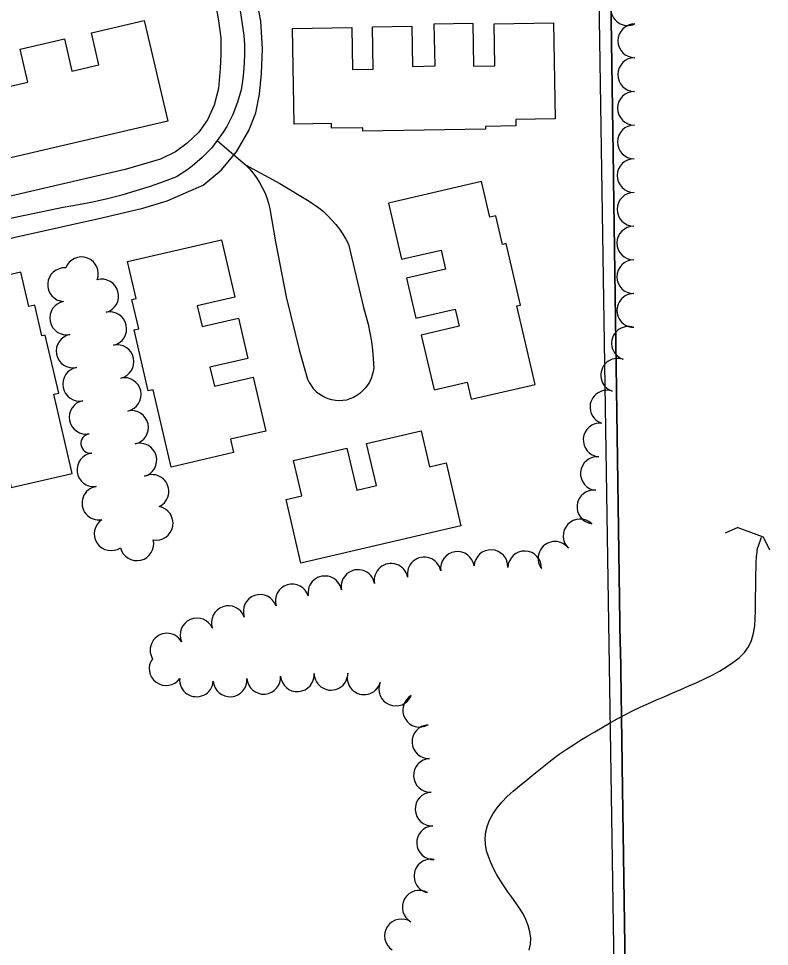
# Model space of a CAD drawing. Extents: x -25029 to 2274964, y -81170 to 687028.
# Drawn here: x -16621 to -16176, y -67765 to -67215 of the extents above; entities that cross this region are included whole.
import ezdxf

# ---------------------------------------------------------------- set-up
doc = ezdxf.new("R2010")
doc.units = 0
for name, color, linetype in [('AP_X_Lights', 7, 'Continuous'), ('BLDG', 7, 'Continuous'), ('CULVERT', 7, 'Continuous'), ('DIVISIONS', 7, 'Continuous'), ('DV_X_Corp_Line', 7, 'Continuous'), ('GE_X_CL_2000', 7, 'Continuous'), ('ROAD', 7, 'Continuous'), ('TREES', 7, 'Continuous'), ('WATER', 7, 'Continuous')]:
    doc.layers.add(name, color=color, linetype=linetype)

msp = doc.modelspace()

# ---------------------------------------------------------------- linework, layer by layer
at = {"layer": 'AP_X_Lights'}
msp.add_line((-16503.12, -67287.09), (-16486.48, -67301.43), dxfattribs=at)
at = {"layer": 'BLDG'}
for points in [[(-16664.47, -67243.36), (-16635.4, -67236.6), (-16630.9, -67255.93), (-16615.58, -67252.36), (-16620.11, -67232.88), (-16593.81, -67226.76), (-16589.37, -67245.86), (-16573.45, -67242.15), (-16577.86, -67223.23), (-16546.44, -67215.92), (-16532.57, -67275.53), (-16650.59, -67303)], [(-16423.42, -67220), (-16423, -67244.94), (-16410.66, -67244.73), (-16411.09, -67219.6), (-16387.73, -67219.2), (-16387.32, -67243.06), (-16373.96, -67242.83), (-16374.39, -67217.89), (-16351.57, -67217.5), (-16351.13, -67243.02), (-16338.54, -67242.8), (-16338.97, -67217.75), (-16303.71, -67217.14), (-16302.73, -67274.15), (-16326.06, -67274.55), (-16325.99, -67278.35), (-16344, -67278.66), (-16343.97, -67280.33), (-16416.78, -67281.58), (-16416.82, -67279.51), (-16435.4, -67279.83), (-16435.45, -67276.95), (-16457.58, -67277.33), (-16458.55, -67220.6)], [(-16393.78, -67357.54), (-16370.38, -67352.1), (-16367.75, -67363.42), (-16390.97, -67368.83), (-16385.44, -67392.55), (-16361.95, -67387.08), (-16359.57, -67397.3), (-16382.12, -67402.55), (-16374.55, -67435.06), (-16354.93, -67430.49), (-16352.58, -67440.59), (-16314.56, -67431.74), (-16325.4, -67385.16), (-16323.35, -67384.68), (-16331.84, -67348.18), (-16333.99, -67348.68), (-16337.93, -67331.77), (-16341.49, -67332.6), (-16346.44, -67311.34), (-16401.55, -67324.17)], [(-16492.75, -67379.98), (-16515.07, -67385.17), (-16512.2, -67397.49), (-16490.53, -67392.45), (-16484.96, -67416.37), (-16507.48, -67421.61), (-16504.88, -67432.81), (-16481.88, -67427.45), (-16474.44, -67459.42), (-16495.32, -67464.28), (-16493.48, -67472.21), (-16530.5, -67480.83), (-16541.18, -67434.96), (-16544.13, -67435.64), (-16552.55, -67399.44), (-16549.78, -67398.8), (-16553.82, -67381.43), (-16551.23, -67380.82), (-16556.33, -67358.89), (-16500.68, -67345.93)], [(-16667.83, -67410.29), (-16643.99, -67404.74), (-16641.1, -67417.17), (-16664.51, -67422.62), (-16658.89, -67446.75), (-16635.25, -67441.25), (-16632.38, -67453.57), (-16655.06, -67458.85), (-16647.89, -67489.65), (-16627.29, -67484.86), (-16625.4, -67492.98), (-16589.14, -67484.54), (-16600.06, -67437.65), (-16597.23, -67437), (-16605.24, -67402.59), (-16607.2, -67403.04), (-16611.48, -67384.66), (-16614.92, -67385.46), (-16619.65, -67365.1), (-16675.33, -67378.06)], [(-16462.31, -67500.04), (-16453.04, -67497.88), (-16457.93, -67476.89), (-16426.21, -67469.51), (-16420.39, -67494.5), (-16408.79, -67491.8), (-16414.58, -67466.92), (-16382.15, -67459.37), (-16377.2, -67480.64), (-16367.41, -67478.36), (-16358.71, -67515.74), (-16453.51, -67537.81)]]:
    msp.add_lwpolyline(points, close=True, dxfattribs=at)
at = {"layer": 'CULVERT'}
for p, q in [((-16194.27, -67516.64), (-16201.78, -67520.11)), ((-16194.27, -67516.64), (-16179.29, -67522.15)), ((-16179.29, -67522.15), (-16175.58, -67529.91))]:
    msp.add_line(p, q, dxfattribs=at)
at = {"layer": 'DIVISIONS'}
msp.add_line((-16252.4, -68748.36), (-16315.19, -64748.36), dxfattribs=at)
msp.add_line((-16252.4, -68748.36), (-16315.19, -64748.36), dxfattribs=at)
at = {"layer": 'DV_X_Corp_Line'}
for p, q in [((-16268.18, -67307.77), (-16272.21, -67036.32)), ((-16268.18, -67307.77), (-16272.21, -67036.32)), ((-16272.21, -67036.32), (-16268.18, -67307.77)), ((-16272.21, -67036.32), (-16268.18, -67307.77)), ((-16268.15, -67309.71), (-16268.18, -67307.77)), ((-16268.15, -67309.71), (-16268.18, -67307.77)), ((-16268.18, -67307.77), (-16268.15, -67309.71)), ((-16268.18, -67307.77), (-16268.15, -67309.71)), ((-16264.87, -67531.45), (-16268.15, -67309.71)), ((-16264.87, -67531.45), (-16268.15, -67309.71)), ((-16268.15, -67309.71), (-16264.87, -67531.45)), ((-16268.15, -67309.71), (-16264.87, -67531.45)), ((-16264.06, -67586.63), (-16264.87, -67531.45)), ((-16264.06, -67586.63), (-16264.87, -67531.45)), ((-16264.87, -67531.45), (-16264.06, -67586.63)), ((-16264.87, -67531.45), (-16264.06, -67586.63)), ((-16264.05, -67587.27), (-16264.06, -67586.63)), ((-16264.05, -67587.27), (-16264.06, -67586.63)), ((-16264.06, -67586.63), (-16264.05, -67587.27)), ((-16264.06, -67586.63), (-16264.05, -67587.27)), ((-16264.04, -67587.9), (-16264.05, -67587.27)), ((-16264.04, -67587.9), (-16264.05, -67587.27)), ((-16264.05, -67587.27), (-16264.04, -67587.9)), ((-16264.05, -67587.27), (-16264.04, -67587.9)), ((-16263.02, -67656.79), (-16264.04, -67587.9)), ((-16263.02, -67656.79), (-16264.04, -67587.9)), ((-16264.04, -67587.9), (-16263.02, -67656.79)), ((-16264.04, -67587.9), (-16263.02, -67656.79)), ((-16263, -67658.06), (-16263.02, -67656.79)), ((-16263, -67658.06), (-16263.02, -67656.79)), ((-16263.02, -67656.79), (-16263, -67658.06)), ((-16263.02, -67656.79), (-16263, -67658.06)), ((-16260.53, -67824.26), (-16263, -67658.06)), ((-16260.53, -67824.26), (-16263, -67658.06)), ((-16263, -67658.06), (-16260.53, -67824.26)), ((-16263, -67658.06), (-16260.53, -67824.26))]:
    msp.add_line(p, q, dxfattribs=at)
at = {"layer": 'GE_X_CL_2000'}
for points in [[(-16492.57, -67193.03), (-16490.18, -67206.12), (-16487.42, -67224.5), (-16487.1, -67230.19), (-16487.01, -67235.64), (-16487.17, -67241.07), (-16487.56, -67246.51), (-16488.17, -67251.92), (-16488.99, -67256.99), (-16491.07, -67264.31), (-16493.95, -67271.64), (-16497.54, -67278.67), (-16499.59, -67282.05), (-16503.12, -67287.09)], [(-16503.12, -67287.09), (-16506.65, -67291.51), (-16512.11, -67297.21), (-16518.09, -67302.35), (-16521.26, -67304.68), (-16527.3, -67308.53), (-16534.71, -67311.37), (-16543, -67314.27), (-16551.39, -67316.94), (-16559.83, -67319.39), (-16568.34, -67321.61), (-16576.89, -67323.59), (-16585.52, -67325.32), (-16594.48, -67326.87), (-16612.54, -67330.48), (-16630.5, -67334.34), (-16648.37, -67338.48), (-16666.19, -67342.89), (-16683.71, -67347.51), (-16709.75, -67353.64)], [(-16486.48, -67301.43), (-16484.06, -67303.92), (-16481.9, -67306.49), (-16479.91, -67309.19), (-16478.09, -67312.02), (-16476.46, -67314.95), (-16475.02, -67317.98), (-16473.79, -67321.1), (-16472.76, -67324.29), (-16471.93, -67327.55), (-16468.71, -67347.19), (-16462.24, -67379.84), (-16454.49, -67411.23), (-16449.61, -67428.66), (-16448.68, -67430.63), (-16447.55, -67432.49), (-16446.22, -67434.22), (-16444.71, -67435.8), (-16443.06, -67437.21), (-16442.98, -67437.27)], [(-16486.48, -67301.43), (-16466, -67312.54), (-16448.62, -67323.07), (-16442.84, -67327.05), (-16440.13, -67329.27), (-16437.55, -67331.65), (-16432.81, -67336.85), (-16430.68, -67339.62), (-16428.7, -67342.53), (-16426.9, -67345.54), (-16425.26, -67348.65), (-16416.43, -67386.09), (-16414.96, -67391.07), (-16413.67, -67396.11), (-16412.59, -67401.2), (-16411.73, -67406.33), (-16411.06, -67411.49), (-16410.6, -67416.67), (-16410.35, -67421.86), (-16410.65, -67424.07), (-16411.17, -67426.25), (-16411.92, -67428.35), (-16412.88, -67430.36), (-16414.04, -67432.27), (-16415.39, -67434.05), (-16416.91, -67435.68), (-16418.6, -67437.14), (-16420.44, -67438.42), (-16422.38, -67439.5), (-16424.43, -67440.38), (-16426.57, -67441.04), (-16428.73, -67441.35), (-16430.9, -67441.43), (-16433.08, -67441.28), (-16435.23, -67440.9), (-16437.32, -67440.29), (-16439.33, -67439.47), (-16441.26, -67438.44), (-16442.98, -67437.27)]]:
    msp.add_lwpolyline(points, dxfattribs=at)
at = {"layer": 'ROAD'}
for points in [[(-17195.38, -67478.2), (-17065.96, -67448.25), (-16992.14, -67430.33), (-16880.18, -67404.94), (-16774.74, -67379.79), (-16683.84, -67359.07), (-16623.09, -67344.5), (-16571.73, -67332.94), (-16547.23, -67327.12), (-16532.91, -67322.75), (-16520.2, -67317.28), (-16511.6, -67313.61), (-16500.92, -67304.75), (-16491.83, -67293.69), (-16484.34, -67281.07), (-16480.3, -67270.63), (-16478.1, -67259.58), (-16476.91, -67247.21), (-16476.36, -67232.57), (-16477.41, -67216.15), (-16486.15, -67169.72)], [(-16509.77, -67173.73), (-16502.39, -67215.97), (-16501.14, -67226.23), (-16501, -67236.12), (-16501.42, -67244.25), (-16502.46, -67256.25), (-16504.95, -67266.12), (-16509.05, -67274.81), (-16514.15, -67282.02), (-16520.94, -67288.71), (-16527.86, -67293.79), (-16536.83, -67298.11), (-16557.75, -67304.33), (-16630.97, -67321.3)]]:
    msp.add_lwpolyline(points, dxfattribs=at)
at = {"layer": 'TREES'}
for centre, radius, start, end in [((-16259.68, -67208.87), 10, 115.321, 295.321), ((-16255.45, -67227.91), 10, 89.7017, 269.7017), ((-16255.56, -67247.91), 10, 89.7017, 269.7017), ((-16255.66, -67267.91), 10, 89.7017, 269.7017), ((-16255.77, -67287.9), 10, 89.7017, 269.7017), ((-16255.87, -67307.9), 10, 89.7017, 269.7017), ((-16255.98, -67327.9), 10, 89.7017, 269.7017), ((-16256.08, -67347.9), 10, 89.7017, 269.7017), ((-16583.71, -67366.14), 10, 339.3195, 159.3195), ((-16256.13, -67367.9), 10, 89.9952, 269.9952), ((-16593.75, -67372.59), 10, 86.0344, 266.0344), ((-16571.7, -67379.32), 10, 285.3498, 105.3498), ((-16592.52, -67392.38), 10, 101.0931, 281.0931), ((-16256.07, -67387.9), 10, 90.3383, 270.3383), ((-16566.91, -67398.73), 10, 282.4144, 102.4144), ((-16259.22, -67407.38), 10, 71.2914, 251.2914), ((-16588.67, -67412), 10, 101.0931, 281.0931), ((-16562.61, -67418.26), 10, 282.4144, 102.4144), ((-16265.64, -67426.32), 10, 71.2914, 251.2914), ((-16584.83, -67431.63), 10, 101.0931, 281.0931), ((-16558.31, -67437.79), 10, 282.4144, 102.4144), ((-16272.03, -67445.27), 10, 71.4523, 251.4523), ((-16580.98, -67451.26), 10, 101.0931, 281.0931), ((-16554.01, -67457.32), 10, 282.4144, 102.4144), ((-16276.03, -67464.72), 10, 85.3045, 265.3045), ((-16578.33, -67466.79), 5.77, 97.2272, 277.2272), ((-16549.06, -67476.69), 10, 286.2621, 106.2621), ((-16576.34, -67482.43), 10, 97.2272, 277.2272), ((-16277.66, -67484.65), 10, 85.3045, 265.3045), ((-16541.92, -67495.3), 10, 295.6835, 115.6835), ((-16573.39, -67502.21), 10, 99.7507, 279.7507), ((-16279.76, -67504.53), 10, 82.6334, 262.6334), ((-16539.38, -67514.15), 10, 259.7118, 79.7118), ((-16566.15, -67520.38), 10, 123.7068, 303.7068), ((-16287.94, -67521.69), 10, 46.4061, 226.4061), ((-16550.88, -67526.35), 10, 193.6074, 13.6074), ((-16302.82, -67534.97), 10, 37.0721, 217.0721), ((-16360.66, -67540.95), 10, 8.3303, 188.3303), ((-16340.78, -67539.92), 10, 357.6188, 177.6188), ((-16320.79, -67540.66), 10, 358.1112, 178.1112), ((-16380.38, -67544.26), 10, 10.7339, 190.7339), ((-16419.68, -67551.71), 10, 10.7339, 190.7339), ((-16400.03, -67547.99), 10, 10.7339, 190.7339), ((-16439.33, -67555.44), 10, 10.7339, 190.7339), ((-16458.72, -67560.23), 10, 17.0418, 197.0418), ((-16477.71, -67566.48), 10, 19.3567, 199.3567), ((-16496.58, -67573.11), 10, 19.3567, 199.3567), ((-16515.18, -67580.43), 10, 23.6215, 203.6215), ((-16532.98, -67589.47), 10, 30.2324, 210.2324), ((-16533.53, -67600.39), 10, 143.9634, 323.9634), ((-16455.66, -67604.04), 10, 184.3217, 4.3217), ((-16435.69, -67603.19), 10, 180.5527, 0.5527), ((-16416.08, -67605.86), 10, 163.9417, 343.9417), ((-16515.48, -67607.08), 10, 175.3541, 355.3541), ((-16495.54, -67607.12), 10, 184.4334, 4.4334), ((-16475.6, -67605.57), 10, 184.4334, 4.4334), ((-16397.27, -67612.54), 10, 156.9769, 336.9769), ((-16383.08, -67625.12), 10, 119.881, 299.881), ((-16377.63, -67643.78), 10, 92.6848, 272.6848), ((-16376.7, -67663.76), 10, 92.6848, 272.6848), ((-16375.76, -67683.74), 10, 92.6848, 272.6848), ((-16374.85, -67703.72), 10, 92.5299, 272.5299), ((-16376.41, -67723.51), 10, 78.4666, 258.4666), ((-16383.36, -67741.99), 10, 60.3178, 240.3178), ((-16393.86, -67759), 10, 56.2833, 236.2833)]:
    msp.add_arc(centre, radius, start, end, dxfattribs=at)
at = {"layer": 'WATER'}
for points in [[(-16182.64, -67529.13), (-16181.89, -67527), (-16180.9, -67524.21), (-16180.23, -67522.38)], [(-16342.31, -67711.98), (-16343.39, -67708.44), (-16344.04, -67704.82), (-16344.17, -67701.08), (-16343.78, -67697.3), (-16342.87, -67693.56), (-16341.47, -67689.94), (-16339.56, -67686.41), (-16337.17, -67682.97), (-16334.31, -67679.58), (-16331.08, -67676.27), (-16327.59, -67673.06), (-16323.93, -67669.96), (-16320.16, -67666.9), (-16316.32, -67663.81), (-16312.43, -67660.64), (-16308.48, -67657.44), (-16304.46, -67654.28), (-16300.34, -67651.25), (-16296.15, -67648.35), (-16291.92, -67645.59), (-16287.66, -67642.95), (-16283.39, -67640.39), (-16279.08, -67637.85), (-16274.75, -67635.29), (-16270.38, -67632.74), (-16265.95, -67630.24), (-16261.46, -67627.82), (-16256.88, -67625.5), (-16252.2, -67623.25), (-16247.41, -67621.08), (-16242.56, -67618.96), (-16237.69, -67616.87), (-16232.85, -67614.79), (-16228.06, -67612.72), (-16223.32, -67610.65), (-16218.64, -67608.58), (-16214.06, -67606.47), (-16209.58, -67604.27), (-16205.25, -67601.93), (-16201.12, -67599.44), (-16197.21, -67596.8), (-16193.61, -67593.98), (-16190.47, -67590.91), (-16187.94, -67587.47), (-16186.16, -67583.63), (-16185, -67579.46), (-16184.32, -67575.11), (-16183.97, -67570.69), (-16183.82, -67566.23), (-16183.79, -67561.74), (-16183.77, -67557.24), (-16183.74, -67552.79), (-16183.68, -67548.47), (-16183.59, -67544.38), (-16183.49, -67540.8), (-16183.41, -67538.03), (-16183.36, -67536.25), (-16183.32, -67535.08), (-16183.24, -67534.01), (-16183.1, -67532.68), (-16182.94, -67531.27), (-16182.8, -67530.11), (-16182.71, -67529.46), (-16182.67, -67529.2), (-16182.64, -67529.13)], [(-16318.03, -67767.38), (-16317.26, -67763.93), (-16317.18, -67760.28), (-16317.69, -67756.57), (-16318.66, -67752.91), (-16320.04, -67749.35), (-16321.77, -67745.92), (-16323.8, -67742.62), (-16326.03, -67739.37), (-16328.39, -67736.11), (-16330.78, -67732.77), (-16333.13, -67729.35), (-16335.36, -67725.89), (-16337.41, -67722.43), (-16339.26, -67718.95), (-16340.9, -67715.47), (-16342.31, -67711.98)]]:
    msp.add_lwpolyline(points, dxfattribs=at)

doc.saveas('drawing.dxf')
